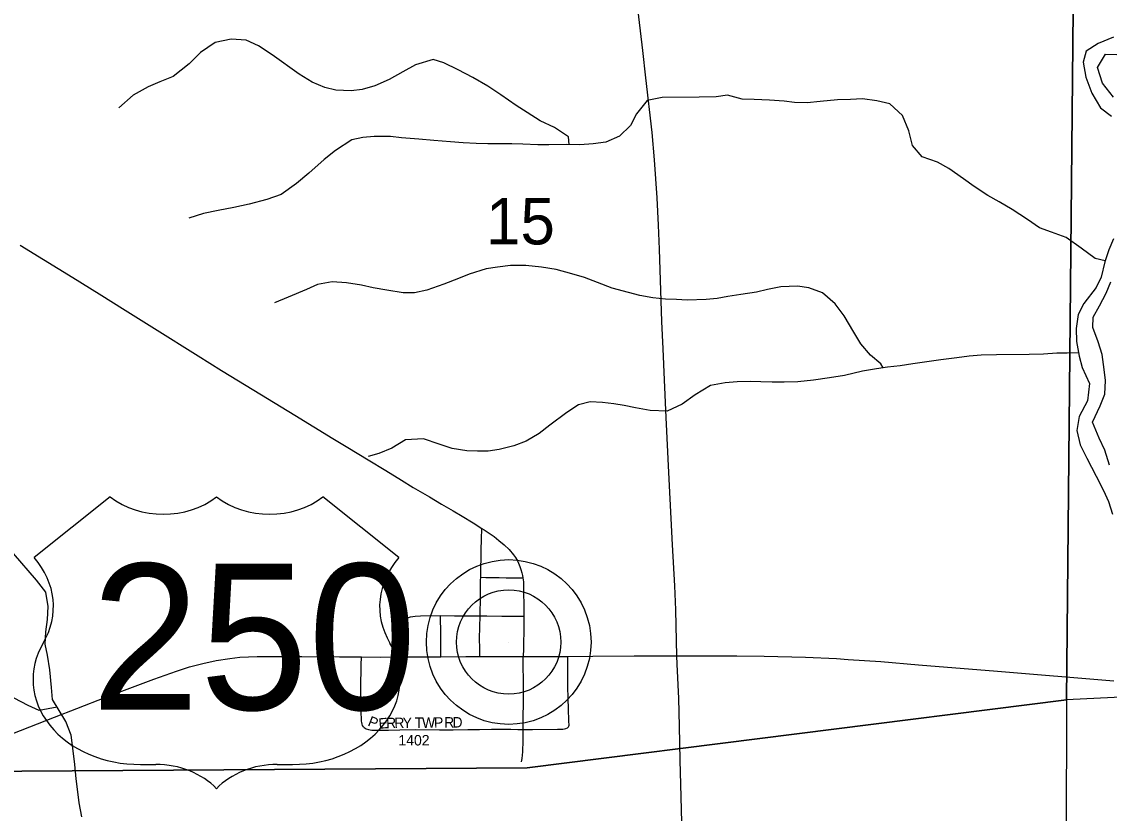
# Model space of a CAD drawing. Extents: x 1874609 to 2204689, y 815661 to 1281160.
# Drawn here: x 2061405 to 2066594, y 1040655 to 1044430 of the extents above; entities that cross this region are included whole.
import ezdxf

# ---------------------------------------------------------------- set-up
doc = ezdxf.new("R2010")
doc.units = 0
for name, color, linetype in [('GM_X_County_Road', 7, 'Continuous'), ('GM_X_Major_River', 7, 'Continuous'), ('GM_X_Minor_River', 7, 'Continuous'), ('GM_X_Section', 7, 'Continuous'), ('GM_X_Section_Text', 7, 'Continuous'), ('GM_X_Township_Subdivision', 7, 'Continuous'), ('GM_X_Township_Subdivision_Text', 7, 'Continuous'), ('GM_X_Unincorporated', 7, 'Continuous'), ('GM_X_Unincorporated_Location', 7, 'Continuous'), ('GM_X_US_Location', 7, 'Continuous'), ('GM_X_US_Route', 7, 'Continuous'), ('GM_X_US_Shield', 7, 'Continuous')]:
    doc.layers.add(name, color=color, linetype=linetype)

msp = doc.modelspace()

# ---------------------------------------------------------------- linework, layer by layer
at = {"layer": 'GM_X_County_Road'}
for points in [[(2064530.6, 1041405.9), (2064528.8, 1041477.4), (2064525.1, 1041624.9), (2064520.7, 1041739.6), (2064509.9, 1041936), (2064492.3, 1042279.8), (2064479.8, 1042542), (2064472.2, 1042722.2), (2064465.2, 1042869.7), (2064459, 1043000.7), (2064454.2, 1043148.2), (2064447.5, 1043344.9), (2064443.7, 1043459.6), (2064436.6, 1043590.8), (2064424.2, 1043770.8), (2064412.4, 1043901.6), (2064383.1, 1044162.4), (2064368.4, 1044292.8), (2064340.6, 1044520.6)], [(2061396.6, 1043364.6), (2061508.4, 1043295.9), (2061648, 1043209.9), (2061773.7, 1043132.3), (2061898.9, 1043054.3), (2062038.2, 1042967.7), (2062246.4, 1042836.7), (2062357.8, 1042767.3), (2062511.6, 1042673), (2062707.7, 1042553.7), (2062889.5, 1042442.6), (2062959.9, 1042400.3), (2063058.1, 1042341), (2063141.5, 1042289.4), (2063216.6, 1042243.6), (2063272.9, 1042209.3), (2063349.8, 1042164.1), (2063408, 1042129.9), (2063463.9, 1042097.3), (2063505.6, 1042072.4), (2063558.9, 1042040.6), (2063600, 1042013.7)], [(2063600, 1042013.7), (2063610.8, 1042006.6), (2063658.6, 1041974.8), (2063681.8, 1041955.4), (2063707, 1041935.1), (2063730.4, 1041912.7), (2063751.4, 1041888.2), (2063760.6, 1041875.1), (2063768.8, 1041861.5), (2063775.8, 1041847.2), (2063781.9, 1041832.5), (2063786.9, 1041817.2), (2063791.1, 1041802.4), (2063794.3, 1041788.7), (2063796, 1041777.2)], [(2063796, 1041777.2), (2063798.7, 1041758.7), (2063799.4, 1041713.5), (2063800.4, 1041643.6), (2063801.1, 1041594.5)], [(2063801.1, 1041594.5), (2063800.3, 1041540), (2063799.8, 1041515.1), (2063799.2, 1041474.2), (2063798.6, 1041438.6), (2063798, 1041402.2)], [(2064555, 1040613), (2064549.9, 1040792.9), (2064547, 1040908.2), (2064543, 1041070.9), (2064539.6, 1041202.1), (2064532.4, 1041366), (2064530.6, 1041405.9)]]:
    msp.add_lwpolyline(points, dxfattribs=at)
at = {"layer": 'GM_X_Major_River'}
for points in [[(2066613.5, 1044356.1), (2066541.5, 1044325.9), (2066483.5, 1044289.6), (2066469.7, 1044237.5), (2066481.9, 1044165.4), (2066510.1, 1044089.4), (2066552.4, 1044019.4), (2066604.6, 1043979.5)], [(2066614.3, 1044069.7), (2066562.1, 1044137.6), (2066537.8, 1044211.7), (2066575.7, 1044275.9), (2066629.8, 1044274.1)], [(2066614.3, 1043394.5), (2066592.4, 1043342.3), (2066572.6, 1043284.2), (2066554.8, 1043212), (2066530.9, 1043161.9), (2066473, 1043085.5), (2066445.1, 1043033.4), (2066435.3, 1042967.2), (2066437.5, 1042905.1), (2066449.7, 1042835.1), (2066463.9, 1042781), (2066500.2, 1042705), (2066490.4, 1042622.8), (2066450.5, 1042546.6), (2066438.7, 1042480.4), (2066454.9, 1042412.3), (2066487.2, 1042348.3), (2066531.5, 1042262.3), (2066565.7, 1042194.3), (2066589.9, 1042142.3), (2066610.1, 1042082.3)], [(2066595.4, 1042314.6), (2066573.2, 1042386.7), (2066545, 1042444.7), (2066514.7, 1042520.7), (2066550.5, 1042599), (2066572.4, 1042653.1), (2066576.2, 1042719.2), (2066570.1, 1042771.3), (2066559.8, 1042843.4), (2066541.6, 1042903.4), (2066515.4, 1042971.5), (2066517.3, 1043021.6), (2066547.1, 1043075.8), (2066579, 1043136), (2066600.9, 1043190.1)]]:
    msp.add_lwpolyline(points, dxfattribs=at)
at = {"layer": 'GM_X_Minor_River'}
for points in [[(2064016.3, 1043844.9), (2064013.2, 1043881.4), (2063946.9, 1043925.3), (2063878.8, 1043957.1), (2063816.5, 1043997), (2063764.4, 1044030.9), (2063690.1, 1044080.8), (2063627.9, 1044122.7), (2063557.7, 1044164.5), (2063487.5, 1044200.4), (2063419.3, 1044234.2), (2063367.2, 1044250.1), (2063283.1, 1044223.8), (2063223.1, 1044191.5), (2063157.1, 1044155.3), (2063089.1, 1044125), (2063029.1, 1044106.8), (2062977, 1044100.6), (2062902.9, 1044104.4), (2062850.8, 1044116.3), (2062790.6, 1044142.1), (2062728.4, 1044180), (2062600, 1044271.8), (2062533.8, 1044315.7), (2062475.6, 1044341.5), (2062403.5, 1044347.3), (2062327.4, 1044331), (2062257.5, 1044282.8), (2062203.5, 1044228.5), (2062127.6, 1044168.2), (2062063.6, 1044143.9), (2062007.6, 1044119.7), (2061935.6, 1044079.4), (2061867.7, 1044019.1)], [(2066574.3, 1043289.4), (2066526.5, 1043300.1), (2066460.2, 1043350), (2066388, 1043401.8), (2066317.8, 1043425.7), (2066261.7, 1043447.5), (2066203.5, 1043487.4), (2066131.2, 1043535.3), (2066069, 1043571.2), (2066014.9, 1043601), (2065948.6, 1043644.9), (2065898.5, 1043680.8), (2065828.2, 1043730.7), (2065774, 1043760.6), (2065701.9, 1043786.4), (2065655.6, 1043840.3), (2065637.4, 1043910.4), (2065607.2, 1043982.4), (2065546.9, 1044038.3), (2065484.8, 1044052.2), (2065416.7, 1044062), (2065358.6, 1044059.8), (2065296.5, 1044057.6), (2065214.4, 1044049.4), (2065152.3, 1044043.2), (2065092.2, 1044045), (2065042.1, 1044050.8), (2064972, 1044056.6), (2064899.9, 1044058.4), (2064841.8, 1044060.2), (2064771.7, 1044080.1), (2064717.6, 1044071.9), (2064637.5, 1044069.6), (2064461.3, 1044069.1), (2064389.2, 1044054.9), (2064337.3, 1043990.6), (2064309.4, 1043934.4), (2064257.5, 1043884.2), (2064191.5, 1043855.9), (2064131.4, 1043847.7), (2064067.4, 1043843.5), (2064003.3, 1043845.3), (2063919.1, 1043843.1), (2063867.1, 1043842.9), (2063794.9, 1043846.7), (2063742.9, 1043848.5), (2063628.7, 1043848.2), (2063572.6, 1043850), (2063510.5, 1043851.8), (2063450.4, 1043857.7), (2063370.3, 1043863.4), (2063300.2, 1043869.2), (2063216, 1043877), (2063163.9, 1043882.8), (2063085.8, 1043882.6), (2063031.8, 1043878.4), (2062979.7, 1043866.2), (2062901.8, 1043815.9), (2062847.8, 1043773.7), (2062773.9, 1043707.3), (2062715.9, 1043659.1), (2062642, 1043606.8), (2062574, 1043582.5), (2062489.9, 1043560.2), (2062415.9, 1043544), (2062341.8, 1043529.7), (2062271.7, 1043515.5), (2062201.7, 1043493.2)], [(2065514.8, 1042778.9), (2065504.5, 1042798.1), (2065454.3, 1042840), (2065408, 1042894), (2065375.8, 1042950), (2065329.5, 1043028), (2065285.3, 1043083.9), (2065225.1, 1043137.8), (2065160.9, 1043161.7), (2065106.8, 1043169.5), (2065026.7, 1043165.3), (2064962.7, 1043153.1), (2064910.6, 1043140.9), (2064836.5, 1043128.6), (2064774.5, 1043120.4), (2064722.4, 1043110.3), (2064670.4, 1043106.1), (2064580.2, 1043101.8), (2064528.2, 1043105.7), (2064476.1, 1043107.5), (2064416, 1043113.3), (2064353.9, 1043125.2), (2064299.7, 1043139), (2064221.6, 1043158.8), (2064151.4, 1043186.7), (2064089.2, 1043210.5), (2064029.1, 1043228.4), (2063954.9, 1043248.2), (2063884.8, 1043260), (2063810.7, 1043267.8), (2063736.6, 1043267.5), (2063674.5, 1043259.3), (2063620.4, 1043251.2), (2063540.4, 1043226.9), (2063488.4, 1043204.7), (2063418.4, 1043178.4), (2063338.3, 1043150.1), (2063278.3, 1043137.9), (2063224.2, 1043137.7), (2063146, 1043149.5), (2063081.9, 1043161.3), (2063025.8, 1043173.2), (2062953.7, 1043185), (2062885.6, 1043188.8), (2062815.5, 1043176.6), (2062763.5, 1043152.4), (2062675.5, 1043116), (2062611.5, 1043089.8)], [(2066447, 1042850.7), (2066393.6, 1042848.9), (2066343.5, 1042848.8), (2066279.4, 1042844.5), (2066211.3, 1042842.3), (2066055.1, 1042841.9), (2065983, 1042839.6), (2065925, 1042835.4), (2065866.9, 1042827.3), (2065790.8, 1042817), (2065722.7, 1042808.8), (2065656.7, 1042798.6), (2065596.6, 1042788.4), (2065536.5, 1042782.2), (2065482.5, 1042774), (2065416.4, 1042763.8), (2065330.4, 1042743.5), (2065258.3, 1042731.2), (2065182.2, 1042721), (2065108.1, 1042712.8), (2065042, 1042710.6), (2064986, 1042710.4), (2064931.9, 1042712.2), (2064881.8, 1042714.1), (2064817.7, 1042711.9), (2064761.7, 1042707.7), (2064691.6, 1042695.5), (2064617.6, 1042651.2), (2064555.7, 1042606.9), (2064483.7, 1042572.6), (2064403.5, 1042576.4), (2064333.4, 1042588.2), (2064279.3, 1042600), (2064229.2, 1042607.9), (2064175.1, 1042613.8), (2064117, 1042617.6), (2064061, 1042603.4), (2064005, 1042567.2), (2063925, 1042506.8), (2063873.1, 1042466.6), (2063811.1, 1042430.3), (2063753.1, 1042408.1), (2063683, 1042389.9), (2063631, 1042381.7), (2063578.9, 1042381.5), (2063528.8, 1042383.4), (2063458.7, 1042395.2), (2063396.5, 1042415), (2063322.4, 1042440.9), (2063236.2, 1042436.6), (2063170.3, 1042396.3), (2063108.3, 1042370.1), (2063058.2, 1042355.9)], [(2061691.3, 1040638.8), (2061679.1, 1040704.9), (2061672.9, 1040757), (2061664.7, 1040819.1), (2061658.5, 1040887.2), (2061650.3, 1040953.2), (2061640.1, 1041027.3), (2061615.8, 1041093.4), (2061551.4, 1041197.3), (2061547.3, 1041255.4), (2061539, 1041339.6), (2061526.8, 1041409.6), (2061516.6, 1041461.7), (2061520.4, 1041519.8), (2061528.3, 1041579.9), (2061530.1, 1041642), (2061519.9, 1041710.1), (2061475.7, 1041766.1), (2061365.8, 1041894.4)], [(2061573.7, 1041161.4), (2061487.5, 1041145.1), (2061435.4, 1041168.9), (2061369.1, 1041204.8)]]:
    msp.add_lwpolyline(points, dxfattribs=at)
at = {"layer": 'GM_X_Section'}
for points in [[(2066437, 1046133.3), (2072152.1, 1046213.2), (2072097.7, 1041314.2), (2067364.5, 1041243.8), (2066390.1, 1041196.4)], [(2061181.9, 1046137), (2066437, 1046133.3), (2066390.1, 1041196.4), (2063815.8, 1040871.2), (2061162.3, 1040854)], [(2061162.3, 1040854), (2063815.8, 1040871.2), (2066390.1, 1041196.4), (2066376.4, 1035921.3), (2063762.2, 1035552.1), (2061170.7, 1035567.1)]]:
    msp.add_lwpolyline(points, close=True, dxfattribs=at)
at = {"layer": 'GM_X_Township_Subdivision'}
for points in [[(2063594.7, 1041780.7), (2063595.9, 1041834.2), (2063596.6, 1041863.1), (2063597.6, 1041910), (2063598.9, 1041961.7), (2063600, 1042013.7)], [(2063592.1, 1041596.2), (2063592.2, 1041601.4), (2063592.9, 1041683.4), (2063594.3, 1041765.6), (2063594.7, 1041780.7)], [(2063594.7, 1041780.7), (2063618.7, 1041780.3), (2063646.7, 1041779.8), (2063682.5, 1041779.2), (2063715.5, 1041778.6), (2063754.1, 1041777.9), (2063796, 1041777.2)], [(2063215.7, 1041400.5), (2063216.8, 1041426), (2063217.5, 1041442.2), (2063217.8, 1041458.6), (2063218, 1041483.2), (2063218.4, 1041525), (2063219.7, 1041541.7), (2063223.1, 1041557.9), (2063226.9, 1041568.8), (2063231.6, 1041576.2)], [(2063231.6, 1041576.2), (2063237.2, 1041582), (2063245.5, 1041586.8), (2063260.3, 1041592.1), (2063281.8, 1041594.6), (2063306.6, 1041596.1), (2063403.1, 1041597.8)], [(2063403.1, 1041597.8), (2063470.1, 1041597.2), (2063522, 1041596.8), (2063572.8, 1041596.4), (2063592.1, 1041596.2)], [(2063404.7, 1041401.8), (2063404.6, 1041426.1), (2063404.5, 1041448.3), (2063404.4, 1041460.3), (2063404.3, 1041485.4), (2063403.8, 1041529.1), (2063403.3, 1041576.9), (2063403.1, 1041597.8)], [(2063590.9, 1041402.4), (2063590.2, 1041441), (2063589.4, 1041488.3), (2063592.1, 1041596.2)], [(2063592.1, 1041596.2), (2063624.6, 1041596), (2063695.5, 1041595.4), (2063744.3, 1041595), (2063772.4, 1041594.8), (2063801.1, 1041594.5)], [(2063039.2, 1041063.5), (2063034.9, 1041068.1), (2063031, 1041073.1), (2063029, 1041079.7), (2063027.3, 1041087.8), (2063025.9, 1041094.3), (2063025.1, 1041103.2), (2063023.1, 1041168), (2063022.5, 1041216.9), (2063023.2, 1041267.5), (2063024.1, 1041345.9), (2063024.7, 1041361.1), (2063026.4, 1041401.1)], [(2063796.8, 1041054.8), (2063797.7, 1041125.2), (2063798.3, 1041171.2), (2063799.3, 1041244.4), (2063798, 1041402.2)], [(2064008.2, 1041062.4), (2064013.4, 1041066.7), (2064015.9, 1041071.1), (2064016.3, 1041075.5), (2064015.8, 1041094.7), (2064013.9, 1041154.4), (2064012.4, 1041200.9), (2064010.5, 1041261.3), (2064010.6, 1041308.6), (2064010.6, 1041366.6), (2064010.7, 1041403.2)], [(2063039.2, 1041063.5), (2063048.1, 1041058.5), (2063059.9, 1041054.2), (2063075.2, 1041052.1), (2063091.1, 1041051), (2063154.8, 1041052.1), (2063208.5, 1041052.9), (2063284.3, 1041054.2), (2063398.3, 1041053.3), (2063462.8, 1041053.6), (2063533.9, 1041054.5), (2063589.3, 1041055.2), (2063646.5, 1041056), (2063691.3, 1041056.6), (2063738.4, 1041055.8), (2063771.6, 1041055.2), (2063796.8, 1041054.8)], [(2063790, 1040900.3), (2063792.4, 1040915.9), (2063795.5, 1040948.7), (2063797.8, 1041001.8), (2063796.8, 1041054.8)], [(2063796.8, 1041054.8), (2063841.3, 1041054), (2063960.7, 1041055.9), (2063986.3, 1041056.3), (2063995.2, 1041057.5), (2064001.2, 1041059.2), (2064008.2, 1041062.4)]]:
    msp.add_lwpolyline(points, dxfattribs=at)
at = {"layer": 'GM_X_Unincorporated'}
for radius in [392.8, 249]:
    msp.add_circle((2063728.3, 1041471.8), radius, dxfattribs=at)
at = {"layer": 'GM_X_Unincorporated_Location'}
msp.add_line((2063728.3, 1041471.8), (2063728.3, 1041471.8), dxfattribs=at)
at = {"layer": 'GM_X_US_Route'}
for points in [[(2061294.3, 1041007.6), (2061362.6, 1041034.8), (2061560.7, 1041113.7), (2061667.6, 1041155.4), (2061805.5, 1041208.3), (2062035.4, 1041294.9), (2062143.4, 1041333.2), (2062205.7, 1041352.9), (2062268.9, 1041369.5), (2062332.9, 1041383.1), (2062397.4, 1041393.9), (2062445.9, 1041399.9), (2062527.3, 1041402.6), (2062740.5, 1041403.2), (2062920.8, 1041401.9)], [(2062920.8, 1041401.9), (2063019, 1041401.2), (2063026.4, 1041401.1), (2063117.2, 1041399.9), (2063215.7, 1041400.5), (2063404.7, 1041401.8), (2063523.5, 1041402.6), (2063590.9, 1041402.4), (2063752.8, 1041402.1), (2063798, 1041402.2), (2064010.7, 1041403.2), (2064129.7, 1041403.8), (2064326.2, 1041406.4), (2064506.1, 1041405.9), (2064530.6, 1041405.9)], [(2064530.6, 1041405.9), (2064817.1, 1041406.7), (2064948, 1041405.1), (2065144.5, 1041399.3), (2065291.8, 1041392.5), (2065348.6, 1041388.7), (2065504.5, 1041378.2), (2065684.2, 1041362.7), (2066060.4, 1041332.6), (2066616.4, 1041286.1)]]:
    msp.add_lwpolyline(points, dxfattribs=at)
at = {"layer": 'GM_X_US_Shield'}
for p, q in [((2061826.6, 1042164.2), (2061464, 1041874.2)), ((2063204.3, 1041874.2), (2062841.7, 1042164.2)), ((2061971.6, 1040888), (2062044.1, 1040888)), ((2062624.2, 1040888), (2062696.7, 1040888))]:
    msp.add_line(p, q, dxfattribs=at)
for centre, major_axis, start_param, end_param in [((2062080.4, 1042371.3), (-362.5, 0), 0.795399, 2.346194), ((2062587.9, 1042371.3), (-362.5, 0), 0.795399, 2.346194), ((2061048.3, 1041641.3), (507.6, 0), 5.838949, 6.894067), ((2063620, 1041641.3), (-507.6, 0), 5.672304, 6.727422), ((2061966, 1041294.1), (507.6, 0), 2.702327, 4.723529), ((2062702.4, 1041294.1), (-507.6, 0), 1.559657, 3.580859), ((2062044.1, 1040598), (-362.5, 0), 3.785094, 4.712389), ((2062624.2, 1040598), (-362.5, 0), 4.712389, 5.639684)]:
    msp.add_ellipse(centre, major_axis=major_axis, ratio=0.8, start_param=start_param, end_param=end_param, dxfattribs=at)

# ---------------------------------------------------------------- texts
at = {"layer": 'GM_X_Section_Text'}
msp.add_text('15', height=221, rotation=0, dxfattribs=at).set_placement((2063619.9, 1043368))
at = {"layer": 'GM_X_Township_Subdivision_Text'}
for s, rotation, p in [('P', 338.6604, (2063052.2, 1041073.9)), ('E', 4.917, (2063109.1, 1041057.6)), ('R', 0.5829, (2063143.2, 1041060.6)), ('R', 0.5812, (2063182.8, 1041061)), ('Y', 0.5835, (2063222.4, 1041061.4)), ('T', 0.5738, (2063279.6, 1041062)), ('W', 0.58, (2063314.8, 1041062.3)), ('P', 0.6011, (2063372, 1041062.9)), ('R', 0.5692, (2063420.4, 1041063.4)), ('D', 0.5727, (2063460, 1041063.8)), ('1402', 0, (2063201.9, 1040978.4))]:
    msp.add_text(s, height=50, rotation=rotation, dxfattribs=at).set_placement(p)
at = {"layer": 'GM_X_US_Location'}
for s in ['/', '0']:
    msp.add_text(s, height=1, dxfattribs=at).set_placement((2062334.7, 1041496.6))
msp.add_text('250', height=1, rotation=0, dxfattribs=at).set_placement((2062027.1, 1041289.6))
at = {"layer": 'GM_X_US_Shield'}
msp.add_text('250', height=696.1, dxfattribs=at).set_placement((2061735.8, 1041149.1))

doc.saveas('drawing.dxf')
